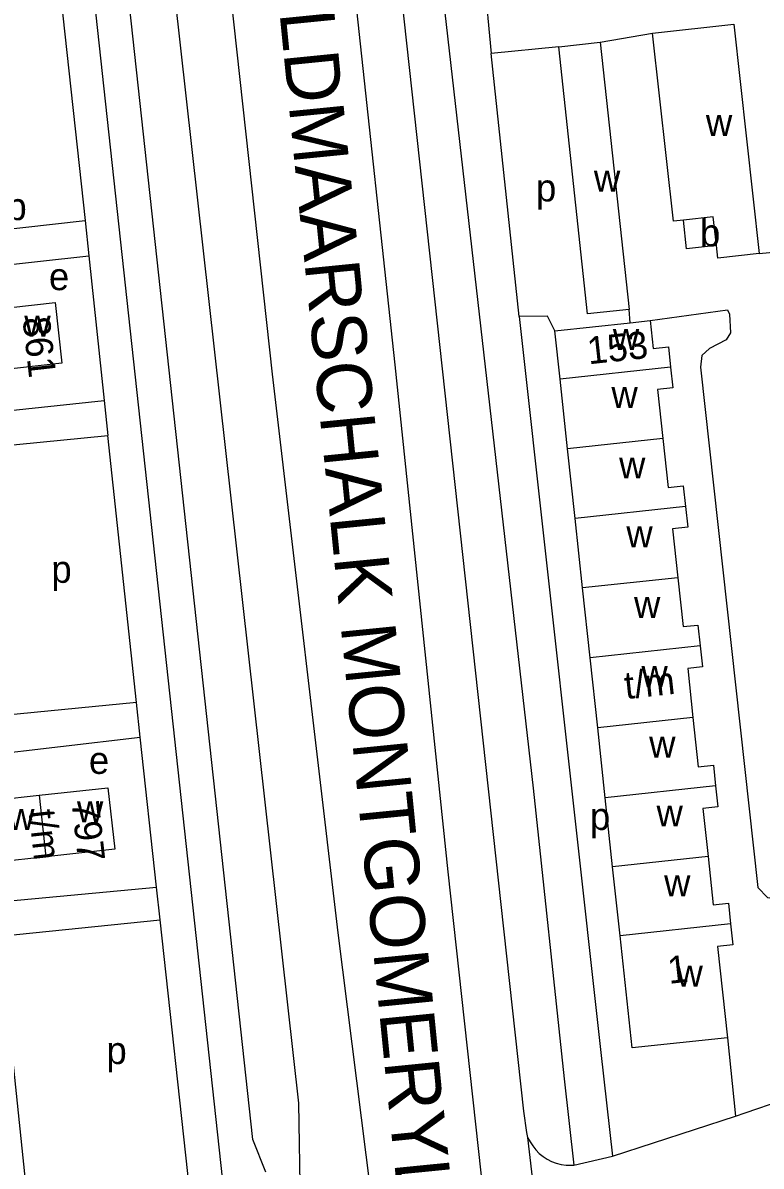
# Model space of a CAD drawing. Extents: x 159294 to 161936, y 384538 to 386517.
# Drawn here: x 161214 to 161322.2, y 385031.2 to 385198.8 of the extents above; entities that cross this region are included whole.
import ezdxf

# ---------------------------------------------------------------- set-up
doc = ezdxf.new("R2010")
doc.units = 0
for name, color, linetype in [('BLT_Basislijn', 7, 'Continuous'), ('BLT_Bebouwing', 7, 'Continuous'), ('BLT_Centroide', 7, 'Continuous'), ('BLT_Huisnummer_reeks', 7, 'Continuous'), ('BLT_Onderverdeling_panden', 7, 'Continuous'), ('BLT_Straatnaam_hoofdweg', 7, 'Continuous')]:
    doc.layers.add(name, color=color, linetype=linetype)

msp = doc.modelspace()

# ---------------------------------------------------------------- linework, layer by layer
at = {"layer": 'BLT_Basislijn'}
for p, q in [((161254.41, 385040.38), (161233.84, 385224.3)), ((161268.54, 385148.68), (161261.48, 385213.89)), ((161268.16, 385214.55), (161284.03, 385069.52)), ((161218.81, 385209.42), (161223.09, 385169.82)), ((161250.58, 385147.29), (161244.5, 385202.61)), ((161298.58, 385195.97), (161306.26, 385197.3)), ((161292.51, 385195.31), (161282.6, 385194.33)), ((161286.72, 385155.73), (161282.6, 385194.33)), ((161223.09, 385169.82), (161223.63, 385164.64)), ((161321.92, 385164.98), (161330.18, 385165.8)), ((161223.63, 385164.64), (161225.87, 385143.43)), ((161302.97, 385154.83), (161302.83, 385156.78)), ((161286.72, 385155.73), (161298.71, 385047.82)), ((161276.33, 385074.3), (161268.54, 385148.68)), ((161260.17, 385065.4), (161250.58, 385147.29)), ((161225.87, 385143.43), (161226.44, 385138.28)), ((161230.63, 385099.17), (161226.44, 385138.28)), ((161231.18, 385094.08), (161230.63, 385099.17)), ((161233.54, 385072.05), (161231.18, 385094.08)), ((161234.1, 385067.26), (161233.54, 385072.05)), ((161238.46, 385027.16), (161234.1, 385067.26)), ((161265.04, 385027.08), (161260.17, 385065.4)), ((161317.24, 385050), (161318.41, 385038.51)), ((161298.71, 385047.82), (161300.4, 385032.62)), ((161287.34, 385039.23), (161287.77, 385036.09)), ((161300.4, 385032.62), (161318.41, 385038.51)), ((161287.77, 385036.09), (161287.92, 385035.38)), ((161249.57, 385030.3), (161247.66, 385035.05)), ((161287.92, 385035.38), (161290.88, 385011)), ((161294.73, 385031.33), (161300.4, 385032.62))]:
    msp.add_line(p, q, dxfattribs=at)
for points in [[(161274.67, 385283.08), (161273.73, 385233.58), (161275.14, 385206.35), (161288.77, 385086.58), (161293.32, 385043.97)], [(161243.24, 385029.45), (161222.02, 385224.69), (161216.25, 385232.63)], [(161247.66, 385035.05), (161226.85, 385226.56), (161225.77, 385231.42)], [(161218.81, 385209.42), (161196.05, 385206.87), (161195.35, 385206.33), (161199.66, 385167.55), (161199.98, 385167.23), (161223.09, 385169.82)], [(161281.98, 385201.24), (161282.14, 385199.5), (161282.6, 385194.33)], [(161200.79, 385155.78), (161200.12, 385162.03), (161223.63, 385164.64)], [(161305.91, 385155.15), (161317.26, 385156.73), (161317.57, 385156.1), (161317.7, 385153.34), (161317.06, 385152.33), (161314.62, 385151.07), (161313.47, 385150.04), (161313.28, 385148.32), (161321.71, 385072.01), (161323.11, 385070.55), (161324.47, 385070.36), (161340.24, 385071.76)], [(161291.96, 385153.65), (161290.86, 385155.78), (161286.72, 385155.73)], [(161201.83, 385146.9), (161202.35, 385141.29), (161207.48, 385141.49), (161225.87, 385143.43)], [(161230.63, 385099.17), (161207.1, 385096.83), (161203.06, 385135.98), (161226.44, 385138.28)], [(161208.43, 385084.68), (161207.76, 385091.33), (161231.18, 385094.08)], [(161209.42, 385075.65), (161209.98, 385069.89), (161233.54, 385072.05)], [(161294.65, 384915.95), (161286.83, 384978.49), (161276.33, 385074.3)], [(161284.03, 385069.52), (161287.34, 385039.23)], [(161238.46, 385027.16), (161214.8, 385024.85), (161210.62, 385064.87), (161234.1, 385067.26)], [(161293.32, 385043.97), (161294.73, 385031.33)], [(161254.68, 385025.56), (161254.41, 385040.38)], [(161318.41, 385038.51), (161319.86, 385038.98), (161325.26, 385040.82)], [(161287.92, 385035.38), (161288.32, 385034.74), (161288.7, 385034.12), (161289.15, 385033.55), (161289.66, 385033.03), (161290.22, 385032.57), (161290.83, 385032.18), (161291.48, 385031.85), (161292.16, 385031.6), (161292.87, 385031.42), (161293.59, 385031.32), (161294.32, 385031.3), (161294.73, 385031.33)]]:
    msp.add_lwpolyline(points, dxfattribs=at)
at = {"layer": 'BLT_Bebouwing'}
for p, q in [((161292.51, 385195.31), (161298.58, 385195.97)), ((161298.58, 385195.97), (161302.83, 385156.78)), ((161302.97, 385154.83), (161305.91, 385155.15)), ((161291.96, 385153.65), (161302.97, 385154.83)), ((161292.72, 385146.56), (161291.96, 385153.65)), ((161293.82, 385136.36), (161292.72, 385146.56)), ((161294.92, 385126.14), (161293.82, 385136.36)), ((161296.02, 385115.94), (161294.92, 385126.14)), ((161297.12, 385105.71), (161296.02, 385115.94)), ((161298.23, 385095.44), (161297.12, 385105.71)), ((161299.33, 385085.17), (161298.23, 385095.44)), ((161208.43, 385084.68), (161216.36, 385085.55)), ((161300.42, 385075.05), (161299.33, 385085.17)), ((161217.35, 385076.52), (161209.42, 385075.65)), ((161301.51, 385064.93), (161300.42, 385075.05))]:
    msp.add_line(p, q, dxfattribs=at)
for points in [[(161306.26, 385197.3), (161318.16, 385198.62), (161321.92, 385164.98)], [(161310.83, 385169.89), (161309.34, 385169.73), (161306.26, 385197.3)], [(161302.83, 385156.78), (161296.75, 385156.12), (161292.51, 385195.31)], [(161315.64, 385166.14), (161311.25, 385165.67), (161310.83, 385169.89)], [(161321.92, 385164.98), (161315.85, 385164.3), (161315.64, 385166.14)], [(161208.68, 385156.67), (161218.69, 385157.79), (161219.68, 385148.9), (161209.67, 385147.78)], [(161305.91, 385155.15), (161306.35, 385151.07), (161308.6, 385151.31), (161308.92, 385148.3)], [(161308.92, 385148.3), (161309.24, 385145.3), (161307.01, 385145.05), (161307.79, 385137.86)], [(161307.79, 385137.86), (161308.56, 385130.66), (161310.77, 385130.9), (161311.1, 385127.88)], [(161311.1, 385127.88), (161311.42, 385124.85), (161309.2, 385124.61), (161309.97, 385117.44)], [(161309.97, 385117.44), (161310.74, 385110.28), (161312.92, 385110.51), (161313.25, 385107.44)], [(161313.25, 385107.44), (161313.58, 385104.37), (161311.42, 385104.14), (161312.19, 385096.94)], [(161312.19, 385096.94), (161312.96, 385089.74), (161315.19, 385089.98), (161315.52, 385086.91)], [(161216.36, 385085.55), (161226.44, 385086.65), (161227.43, 385077.62), (161217.35, 385076.52)], [(161315.52, 385086.91), (161315.85, 385083.84), (161313.64, 385083.6), (161314.4, 385076.55)], [(161314.4, 385076.55), (161315.16, 385069.5), (161317.38, 385069.74), (161317.71, 385066.68)], [(161317.71, 385066.68), (161318.04, 385063.61), (161315.8, 385063.37), (161317.24, 385050)], [(161317.24, 385050), (161303.28, 385048.5), (161301.51, 385064.93)]]:
    msp.add_lwpolyline(points, dxfattribs=at)
at = {"layer": 'BLT_Onderverdeling_panden'}
for p, q in [((161308.92, 385148.3), (161292.72, 385146.56)), ((161307.79, 385137.86), (161293.82, 385136.36)), ((161311.1, 385127.88), (161294.92, 385126.14)), ((161309.97, 385117.44), (161296.02, 385115.94)), ((161313.25, 385107.44), (161297.12, 385105.71)), ((161312.19, 385096.94), (161298.23, 385095.44)), ((161315.52, 385086.91), (161299.33, 385085.17)), ((161216.36, 385085.55), (161217.35, 385076.52)), ((161314.4, 385076.55), (161300.42, 385075.05)), ((161317.71, 385066.68), (161301.51, 385064.93))]:
    msp.add_line(p, q, dxfattribs=at)
msp.add_lwpolyline([(161315.64, 385166.14), (161315.17, 385170.38), (161310.83, 385169.89)], dxfattribs=at)

# ---------------------------------------------------------------- texts
at = {"layer": 'BLT_Centroide'}
for s, p in [('w', (161314.09, 385182.2)), ('w', (161297.67, 385174.05)), ('p', (161289.18, 385172.62)), ('p', (161211.56, 385169.88)), ('b', (161313.23, 385166.03)), ('e', (161217.79, 385159.61)), ('w', (161214.18, 385152.78)), ('w', (161300.45, 385150.84)), ('w', (161300.24, 385142.34)), ('w', (161301.36, 385132)), ('w', (161302.43, 385121.91)), ('p', (161218.15, 385116.7)), ('w', (161303.55, 385111.56)), ('w', (161304.64, 385101.44)), ('w', (161305.77, 385091.06)), ('e', (161223.65, 385088.68)), ('w', (161221.9, 385081.59)), ('w', (161211.81, 385080.47)), ('p', (161297.09, 385080.46)), ('w', (161306.85, 385080.97)), ('w', (161307.96, 385070.75)), ('w', (161309.78, 385057.5)), ('p', (161226.22, 385046.13))]:
    msp.add_text(s, height=4, dxfattribs=at).set_placement(p)
at = {"layer": 'BLT_Huisnummer_reeks'}
for s, rotation, p in [('861', 276.3912, (161213.91, 385155.49)), ('153', 6.1425, (161296.9, 385148.73)), ('t/m', 6.1433, (161302.34, 385099.64)), ('797', 276.2483, (161221.1, 385084.55)), ('t/m', 276.2483, (161214.82, 385083.26)), ('1', 6.1464, (161308.68, 385057.89))]:
    msp.add_text(s, height=4, rotation=rotation, dxfattribs=at).set_placement(p)
at = {"layer": 'BLT_Straatnaam_hoofdweg'}
msp.add_text('VELDMAARSCHALK MONTGOMERYLAAN', height=7.9999, rotation=275.6963, dxfattribs=at).set_placement((161250.17, 385214.53))

doc.saveas('drawing.dxf')
